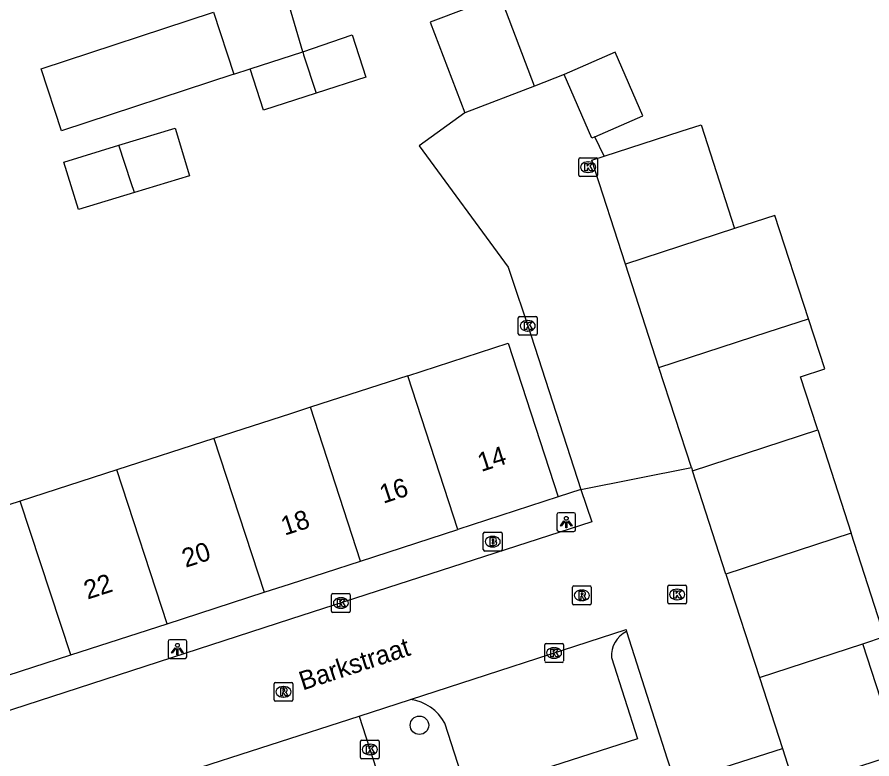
# Model space of a CAD drawing. Extents: x 159377 to 159983, y 382996 to 383595.
# Drawn here: x 159485.47 to 159530.89, y 383349.44 to 383388.85 of the extents above; entities that cross this region are included whole.
import ezdxf

# ---------------------------------------------------------------- set-up
doc = ezdxf.new("R2010")
doc.units = 0
for name, color, linetype in [('IMGEO_Boom', 7, 'Continuous'), ('IMGEO_Brandkraan', 7, 'Continuous'), ('IMGEO_Kolk', 7, 'Continuous'), ('IMGEO_Lichtpunt', 7, 'Continuous'), ('IMGEO_Muur', 7, 'Continuous'), ('IMGEO_Openbare_ruimte_label', 7, 'Continuous'), ('IMGEO_Pand', 7, 'Continuous'), ('IMGEO_Pand_nummerreeks', 7, 'Continuous'), ('IMGEO_Rijbaan_lokaal_open', 7, 'Continuous'), ('IMGEO_Rioolput', 7, 'Continuous'), ('IMGEO_Voetpad_open', 7, 'Continuous')]:
    doc.layers.add(name, color=color, linetype=linetype)

msp = doc.modelspace()

# ---------------------------------------------------------------- linework, layer by layer
at = {"layer": 'IMGEO_Boom'}
msp.add_circle((159506.853, 383351.231), 0.489, dxfattribs=at)
at = {"layer": 'IMGEO_Brandkraan'}
for p, q in [((159510.245, 383360.559), (159510.245, 383361.411)), ((159510.32, 383361.485), (159511.172, 383361.485)), ((159510.733, 383361.265), (159510.758, 383361.265)), ((159511.246, 383361.411), (159511.246, 383360.559)), ((159510.756, 383360.705), (159510.731, 383360.705)), ((159511.172, 383360.485), (159510.32, 383360.485))]:
    msp.add_line(p, q, dxfattribs=at)
for points in [[(159510.245, 383360.559), (159510.245, 383361.411)], [(159510.32, 383361.485), (159511.172, 383361.485)], [(159510.593, 383361.185), (159510.593, 383360.785), (159510.806, 383360.785)], [(159510.824, 383361.185), (159510.593, 383361.185)], [(159510.772, 383361.104), (159510.718, 383361.104), (159510.718, 383361.028)], [(159511.246, 383361.411), (159511.246, 383360.559)], [(159510.718, 383361.028), (159510.771, 383361.028)], [(159510.78, 383360.952), (159510.718, 383360.952), (159510.718, 383360.871)], [(159510.718, 383360.871), (159510.78, 383360.871)], [(159511.172, 383360.485), (159510.32, 383360.485)]]:
    msp.add_lwpolyline(points, dxfattribs=at)
for centre, radius, start, end in [((159510.322, 383361.409), 0.0765, 91.552, 178.448), ((159510.322, 383361.409), 0.0765, 91.552, 178.448), ((159510.773, 383361.066), 0.0379, 267.8285, 90.9355), ((159510.828, 383361.04), 0.145, 59.4692, 91.5367), ((159510.853, 383361.087), 0.0922, 285.5137, 58.1501), ((159511.17, 383361.409), 0.0765, 1.552, 88.448), ((159511.17, 383361.409), 0.0765, 1.552, 88.448), ((159510.781, 383360.911), 0.0404, 269.8759, 90.5077), ((159510.812, 383361.036), 0.251, 268.6676, 293.5347), ((159510.858, 383360.895), 0.105, 301.3115, 78.989), ((159510.322, 383360.561), 0.0765, 181.552, 268.448), ((159510.322, 383360.561), 0.0765, 181.552, 268.448), ((159511.17, 383360.561), 0.0765, 271.552, 358.448), ((159511.17, 383360.561), 0.0765, 271.552, 358.448)]:
    msp.add_arc(centre, radius, start, end, dxfattribs=at)
for centre, major_axis, ratio, start_param, end_param in [((159510.732, 383360.985), (-0.387, 0.002), 0.722429, 4.712389, 7.853982), ((159510.757, 383360.985), (-0.39, 0.002), 0.717154, 1.570796, 4.712389)]:
    msp.add_ellipse(centre, major_axis=major_axis, ratio=ratio, start_param=start_param, end_param=end_param, dxfattribs=at)
at = {"layer": 'IMGEO_Kolk'}
for p, q in [((159515.315, 383380.45), (159515.315, 383381.302)), ((159515.39, 383381.376), (159516.242, 383381.376)), ((159515.803, 383381.156), (159515.828, 383381.156)), ((159516.316, 383381.302), (159516.316, 383380.45)), ((159516.242, 383380.376), (159515.39, 383380.376)), ((159515.826, 383380.596), (159515.801, 383380.596)), ((159512.18, 383372.951), (159513.032, 383372.951)), ((159512.105, 383372.025), (159512.105, 383372.877)), ((159512.593, 383372.731), (159512.618, 383372.731)), ((159513.106, 383372.877), (159513.106, 383372.025)), ((159512.616, 383372.171), (159512.591, 383372.171)), ((159513.032, 383371.951), (159512.18, 383371.951)), ((159520.043, 383357.752), (159520.043, 383358.604)), ((159520.118, 383358.678), (159520.97, 383358.678)), ((159520.531, 383358.458), (159520.556, 383358.458)), ((159521.044, 383358.604), (159521.044, 383357.752)), ((159502.177, 383357.298), (159502.177, 383358.15)), ((159502.252, 383358.224), (159503.104, 383358.224)), ((159502.665, 383358.004), (159502.69, 383358.004)), ((159503.178, 383358.15), (159503.178, 383357.298)), ((159520.97, 383357.678), (159520.118, 383357.678)), ((159520.554, 383357.898), (159520.529, 383357.898)), ((159503.104, 383357.224), (159502.252, 383357.224)), ((159502.688, 383357.444), (159502.663, 383357.444)), ((159513.506, 383354.643), (159513.506, 383355.495)), ((159513.581, 383355.569), (159514.433, 383355.569)), ((159513.994, 383355.349), (159514.019, 383355.349)), ((159514.507, 383355.495), (159514.507, 383354.643)), ((159514.017, 383354.789), (159513.992, 383354.789)), ((159514.433, 383354.569), (159513.581, 383354.569)), ((159503.716, 383349.518), (159503.716, 383350.37)), ((159503.791, 383350.444), (159504.643, 383350.444)), ((159504.204, 383350.224), (159504.229, 383350.224)), ((159504.717, 383350.37), (159504.717, 383349.518)), ((159504.643, 383349.444), (159503.791, 383349.444)), ((159504.227, 383349.664), (159504.202, 383349.664))]:
    msp.add_line(p, q, dxfattribs=at)
for points in [[(159515.315, 383380.45), (159515.315, 383381.302)], [(159515.39, 383381.376), (159516.242, 383381.376)], [(159515.636, 383381.076), (159515.759, 383381.076), (159515.759, 383380.925), (159515.889, 383381.076), (159516.053, 383381.076), (159515.907, 383380.925), (159516.06, 383380.676), (159515.908, 383380.676), (159515.823, 383380.84), (159515.759, 383380.773), (159515.759, 383380.676), (159515.636, 383380.676), (159515.636, 383381.076)], [(159516.316, 383381.302), (159516.316, 383380.45)], [(159516.242, 383380.376), (159515.39, 383380.376)], [(159512.18, 383372.951), (159513.032, 383372.951)], [(159512.105, 383372.025), (159512.105, 383372.877)], [(159512.426, 383372.651), (159512.549, 383372.651), (159512.549, 383372.5), (159512.679, 383372.651), (159512.843, 383372.651), (159512.697, 383372.5), (159512.85, 383372.251), (159512.698, 383372.251), (159512.613, 383372.415), (159512.549, 383372.348), (159512.549, 383372.251), (159512.426, 383372.251), (159512.426, 383372.651)], [(159513.106, 383372.877), (159513.106, 383372.025)], [(159513.032, 383371.951), (159512.18, 383371.951)], [(159520.043, 383357.752), (159520.043, 383358.604)], [(159520.118, 383358.678), (159520.97, 383358.678)], [(159520.364, 383358.378), (159520.487, 383358.378), (159520.487, 383358.227), (159520.617, 383358.378), (159520.781, 383358.378), (159520.635, 383358.227), (159520.788, 383357.978), (159520.636, 383357.978), (159520.551, 383358.142), (159520.487, 383358.075), (159520.487, 383357.978), (159520.364, 383357.978), (159520.364, 383358.378)], [(159521.044, 383358.604), (159521.044, 383357.752)], [(159502.177, 383357.298), (159502.177, 383358.15)], [(159502.252, 383358.224), (159503.104, 383358.224)], [(159502.498, 383357.924), (159502.621, 383357.924), (159502.621, 383357.773), (159502.751, 383357.924), (159502.915, 383357.924), (159502.769, 383357.773), (159502.922, 383357.524), (159502.77, 383357.524), (159502.685, 383357.688), (159502.621, 383357.621), (159502.621, 383357.524), (159502.498, 383357.524), (159502.498, 383357.924)], [(159503.178, 383358.15), (159503.178, 383357.298)], [(159520.97, 383357.678), (159520.118, 383357.678)], [(159503.104, 383357.224), (159502.252, 383357.224)], [(159513.506, 383354.643), (159513.506, 383355.495)], [(159513.581, 383355.569), (159514.433, 383355.569)], [(159513.827, 383355.269), (159513.95, 383355.269), (159513.95, 383355.118), (159514.08, 383355.269), (159514.244, 383355.269), (159514.098, 383355.118), (159514.251, 383354.869), (159514.099, 383354.869), (159514.014, 383355.033), (159513.95, 383354.966), (159513.95, 383354.869), (159513.827, 383354.869), (159513.827, 383355.269)], [(159514.507, 383355.495), (159514.507, 383354.643)], [(159514.433, 383354.569), (159513.581, 383354.569)], [(159503.716, 383349.518), (159503.716, 383350.37)], [(159503.791, 383350.444), (159504.643, 383350.444)], [(159504.717, 383350.37), (159504.717, 383349.518)], [(159504.037, 383350.144), (159504.16, 383350.144), (159504.16, 383349.993), (159504.29, 383350.144), (159504.454, 383350.144), (159504.308, 383349.993), (159504.461, 383349.744), (159504.309, 383349.744), (159504.224, 383349.908), (159504.16, 383349.841), (159504.16, 383349.744), (159504.037, 383349.744), (159504.037, 383350.144)], [(159504.643, 383349.444), (159503.791, 383349.444)]]:
    msp.add_lwpolyline(points, dxfattribs=at)
for centre, start, end in [((159515.392, 383381.3), 91.552, 178.448), ((159515.392, 383381.3), 91.552, 178.448), ((159516.24, 383381.3), 1.552, 88.448), ((159516.24, 383381.3), 1.552, 88.448), ((159515.392, 383380.452), 181.552, 268.448), ((159515.392, 383380.452), 181.552, 268.448), ((159516.24, 383380.452), 271.552, 358.448), ((159516.24, 383380.452), 271.552, 358.448), ((159512.182, 383372.875), 91.552, 178.448), ((159512.182, 383372.875), 91.552, 178.448), ((159513.03, 383372.875), 1.552, 88.448), ((159513.03, 383372.875), 1.552, 88.448), ((159512.182, 383372.027), 181.552, 268.448), ((159512.182, 383372.027), 181.552, 268.448), ((159513.03, 383372.027), 271.552, 358.448), ((159513.03, 383372.027), 271.552, 358.448), ((159520.12, 383358.602), 91.552, 178.448), ((159520.12, 383358.602), 91.552, 178.448), ((159520.968, 383358.602), 1.552, 88.448), ((159520.968, 383358.602), 1.552, 88.448), ((159502.254, 383358.148), 91.552, 178.448), ((159502.254, 383358.148), 91.552, 178.448), ((159503.102, 383358.148), 1.552, 88.448), ((159503.102, 383358.148), 1.552, 88.448), ((159520.12, 383357.754), 181.552, 268.448), ((159520.12, 383357.754), 181.552, 268.448), ((159520.968, 383357.754), 271.552, 358.448), ((159520.968, 383357.754), 271.552, 358.448), ((159502.254, 383357.3), 181.552, 268.448), ((159502.254, 383357.3), 181.552, 268.448), ((159503.102, 383357.3), 271.552, 358.448), ((159503.102, 383357.3), 271.552, 358.448), ((159513.583, 383355.493), 91.552, 178.448), ((159513.583, 383355.493), 91.552, 178.448), ((159514.431, 383355.493), 1.552, 88.448), ((159514.431, 383355.493), 1.552, 88.448), ((159513.583, 383354.645), 181.552, 268.448), ((159513.583, 383354.645), 181.552, 268.448), ((159514.431, 383354.645), 271.552, 358.448), ((159514.431, 383354.645), 271.552, 358.448), ((159503.793, 383350.368), 91.552, 178.448), ((159503.793, 383350.368), 91.552, 178.448), ((159504.641, 383350.368), 1.552, 88.448), ((159504.641, 383350.368), 1.552, 88.448), ((159503.793, 383349.52), 181.552, 268.448), ((159503.793, 383349.52), 181.552, 268.448), ((159504.641, 383349.52), 271.552, 358.448), ((159504.641, 383349.52), 271.552, 358.448)]:
    msp.add_arc(centre, 0.0765, start, end, dxfattribs=at)
for centre, major_axis, ratio, start_param, end_param in [((159515.802, 383380.876), (-0.387, 0.002), 0.722429, 4.712389, 7.853982), ((159515.827, 383380.876), (-0.39, 0.002), 0.717154, 1.570796, 4.712389), ((159512.592, 383372.451), (-0.387, 0.002), 0.722429, 4.712389, 7.853982), ((159512.617, 383372.451), (-0.39, 0.002), 0.717154, 1.570796, 4.712389), ((159520.53, 383358.178), (-0.387, 0.002), 0.722429, 4.712389, 7.853982), ((159520.555, 383358.178), (-0.39, 0.002), 0.717154, 1.570796, 4.712389), ((159502.664, 383357.724), (-0.387, 0.002), 0.722429, 4.712389, 7.853982), ((159502.689, 383357.724), (-0.39, 0.002), 0.717154, 1.570796, 4.712389), ((159513.993, 383355.069), (-0.387, 0.002), 0.722429, 4.712389, 7.853982), ((159514.018, 383355.069), (-0.39, 0.002), 0.717154, 1.570796, 4.712389), ((159504.203, 383349.944), (-0.387, 0.002), 0.722429, 4.712389, 7.853982), ((159504.228, 383349.944), (-0.39, 0.002), 0.717154, 1.570796, 4.712389)]:
    msp.add_ellipse(centre, major_axis=major_axis, ratio=ratio, start_param=start_param, end_param=end_param, dxfattribs=at)
at = {"layer": 'IMGEO_Lichtpunt'}
for p, q in [((159515.057, 383362.519), (159514.249, 383362.519)), ((159515.057, 383362.519), (159514.249, 383362.519)), ((159514.155, 383362.424), (159514.155, 383361.617)), ((159514.155, 383362.424), (159514.155, 383361.617)), ((159515.151, 383361.617), (159515.151, 383362.424)), ((159515.151, 383361.617), (159515.151, 383362.424)), ((159514.249, 383361.523), (159515.057, 383361.523)), ((159514.249, 383361.523), (159515.057, 383361.523)), ((159493.493, 383355.68), (159493.493, 383354.873)), ((159493.493, 383355.68), (159493.493, 383354.873)), ((159494.395, 383355.775), (159493.587, 383355.775)), ((159494.395, 383355.775), (159493.587, 383355.775)), ((159494.489, 383354.873), (159494.489, 383355.68)), ((159494.489, 383354.873), (159494.489, 383355.68)), ((159493.587, 383354.779), (159494.395, 383354.779)), ((159493.587, 383354.779), (159494.395, 383354.779))]:
    msp.add_line(p, q, dxfattribs=at)
for points in [[(159514.529, 383362.088), (159514.568, 383362.06), (159514.38, 383361.798), (159514.342, 383361.825), (159514.529, 383362.088)], [(159514.631, 383362.04), (159514.678, 383362.04), (159514.678, 383361.718), (159514.631, 383361.718), (159514.631, 383362.04)], [(159514.741, 383362.06), (159514.779, 383362.087), (159514.966, 383361.825), (159514.927, 383361.797), (159514.741, 383362.06)], [(159493.867, 383355.344), (159493.906, 383355.316), (159493.718, 383355.054), (159493.68, 383355.081), (159493.867, 383355.344)], [(159493.969, 383355.296), (159494.016, 383355.296), (159494.016, 383354.974), (159493.969, 383354.974), (159493.969, 383355.296)], [(159494.079, 383355.316), (159494.117, 383355.343), (159494.304, 383355.081), (159494.265, 383355.053), (159494.079, 383355.316)]]:
    msp.add_lwpolyline(points, dxfattribs=at)
for centre in [(159514.654, 383362.222), (159493.992, 383355.478)]:
    msp.add_circle(centre, 0.0994, dxfattribs=at)
for centre, start, end in [((159514.249, 383362.424), 90, 180), ((159514.249, 383362.424), 90, 180), ((159515.057, 383362.424), 0, 90), ((159515.057, 383362.424), 0, 90), ((159514.249, 383361.617), 180, 270), ((159514.249, 383361.617), 180, 270), ((159515.057, 383361.617), 270, 0), ((159515.057, 383361.617), 270, 360), ((159493.587, 383355.68), 90, 180), ((159493.587, 383355.68), 90, 180), ((159494.395, 383355.68), 0, 90), ((159494.395, 383355.68), 0, 90), ((159493.587, 383354.873), 180, 270), ((159493.587, 383354.873), 180, 270), ((159494.395, 383354.873), 270, 0), ((159494.395, 383354.873), 270, 360)]:
    msp.add_arc(centre, 0.0946, start, end, dxfattribs=at)
at = {"layer": 'IMGEO_Muur'}
msp.add_lwpolyline([(159506.833, 383382.017), (159511.574, 383375.556)], dxfattribs=at)
at = {"layer": 'IMGEO_Pand'}
for points in [[(159500.647, 383387.001), (159499.421, 383391.228), (159499.154, 383392.278)], [(159512.973, 383385.173), (159511.144, 383389.991), (159507.428, 383388.581), (159509.265, 383383.765)], [(159496.985, 383385.809), (159487.833, 383382.811), (159486.753, 383386.109), (159495.905, 383389.107)], [(159495.905, 383389.107), (159496.985, 383385.809)], [(159500.647, 383387.001), (159503.272, 383387.91), (159503.997, 383385.665), (159501.363, 383384.814)], [(159497.854, 383386.092), (159500.647, 383387.001)], [(159500.647, 383387.001), (159500.696, 383386.852), (159501.363, 383384.814)], [(159516.167, 383382.481), (159518.727, 383383.603), (159517.248, 383386.978), (159514.539, 383385.791)], [(159496.985, 383385.809), (159497.854, 383386.092)], [(159501.363, 383384.814), (159498.56, 383383.909), (159497.854, 383386.092)], [(159516.167, 383382.481), (159516.018, 383382.416), (159514.539, 383385.791)], [(159512.973, 383385.173), (159509.265, 383383.765)], [(159490.887, 383382.044), (159493.868, 383382.954), (159494.64, 383380.425), (159491.705, 383379.528)], [(159516.666, 383381.465), (159520.765, 383382.794), (159521.812, 383383.133), (159523.6, 383377.614)], [(159491.705, 383379.528), (159488.735, 383378.621), (159487.962, 383381.151), (159490.887, 383382.044)], [(159491.705, 383379.528), (159491.541, 383380.036), (159490.887, 383382.044)], [(159517.8, 383375.721), (159516.008, 383381.252), (159516.666, 383381.465)], [(159527.519, 383372.826), (159525.73, 383378.309), (159523.6, 383377.614)], [(159523.6, 383377.614), (159517.8, 383375.721)], [(159519.579, 383370.234), (159517.8, 383375.721)], [(159519.579, 383370.234), (159525.378, 383372.127), (159527.519, 383372.826)], [(159528.014, 383366.916), (159527.962, 383367.077), (159527.102, 383369.737), (159528.39, 383370.157), (159527.519, 383372.826)], [(159506.239, 383369.796), (159511.572, 383371.519), (159514.217, 383363.357)], [(159521.301, 383364.919), (159519.579, 383370.234)], [(159506.239, 383369.796), (159501.061, 383368.124)], [(159508.89, 383361.63), (159506.239, 383369.796)], [(159501.061, 383368.124), (159500, 383367.781), (159495.93, 383366.466)], [(159503.719, 383359.954), (159501.061, 383368.124)], [(159521.358, 383364.743), (159528.014, 383366.916)], [(159528.014, 383366.916), (159529.789, 383361.425)], [(159495.93, 383366.466), (159490.78, 383364.802)], [(159495.93, 383366.466), (159498.604, 383358.297)], [(159490.78, 383364.802), (159485.631, 383363.139)], [(159493.451, 383356.626), (159490.78, 383364.802)], [(159521.301, 383364.919), (159521.358, 383364.743)], [(159523.137, 383359.253), (159521.358, 383364.743)], [(159514.217, 383363.357), (159508.89, 383361.63)], [(159485.631, 383363.139), (159480.301, 383361.417)], [(159488.328, 383354.966), (159485.631, 383363.139)], [(159503.719, 383359.954), (159508.89, 383361.63)], [(159480.301, 383361.417), (159482.966, 383353.228), (159488.328, 383354.966)], [(159529.789, 383361.425), (159523.137, 383359.253)], [(159530.411, 383355.56), (159531.562, 383355.936), (159529.789, 383361.425)], [(159498.604, 383358.297), (159500, 383358.749), (159503.719, 383359.954)], [(159523.137, 383359.253), (159524.915, 383353.767)], [(159493.451, 383356.626), (159498.604, 383358.297)], [(159488.328, 383354.966), (159493.451, 383356.626)], [(159524.915, 383353.767), (159530.411, 383355.56)], [(159526.135, 383350.002), (159526.801, 383347.947), (159531.558, 383349.489), (159532.3, 383349.729), (159530.411, 383355.56)], [(159524.915, 383353.767), (159526.135, 383350.002)]]:
    msp.add_lwpolyline(points, dxfattribs=at)
at = {"layer": 'IMGEO_Rijbaan_lokaal_open'}
for points in [[(159514.539, 383385.791), (159512.973, 383385.173)], [(159509.265, 383383.765), (159506.833, 383382.017), (159511.574, 383375.556), (159512.781, 383371.91), (159515.428, 383363.746)], [(159516.666, 383381.465), (159516.167, 383382.481)], [(159515.428, 383363.746), (159521.301, 383364.919)], [(159515.428, 383363.746), (159516.008, 383362.039), (159500, 383356.858), (159483.081, 383351.382), (159480.363, 383350.502)], [(159506.376, 383352.592), (159517.827, 383356.31), (159517.861, 383356.203)], [(159517.861, 383356.203), (159520.015, 383349.441)], [(159503.646, 383351.717), (159506.376, 383352.592)], [(159494.182, 383348.675), (159503.646, 383351.717)], [(159503.646, 383351.717), (159513.324, 383321.769)], [(159520.015, 383349.441), (159520.44, 383348.178), (159526.135, 383350.002)]]:
    msp.add_lwpolyline(points, dxfattribs=at)
at = {"layer": 'IMGEO_Rioolput'}
for p, q in [((159514.979, 383357.705), (159514.979, 383358.557)), ((159515.054, 383358.631), (159515.906, 383358.631)), ((159515.467, 383358.411), (159515.492, 383358.411)), ((159515.98, 383358.557), (159515.98, 383357.705)), ((159515.906, 383357.631), (159515.054, 383357.631)), ((159515.49, 383357.851), (159515.465, 383357.851)), ((159499.128, 383352.579), (159499.128, 383353.431)), ((159499.203, 383353.505), (159500.055, 383353.505)), ((159500.129, 383353.431), (159500.129, 383352.579)), ((159499.616, 383353.285), (159499.641, 383353.285)), ((159500.055, 383352.505), (159499.203, 383352.505)), ((159499.639, 383352.725), (159499.614, 383352.725))]:
    msp.add_line(p, q, dxfattribs=at)
for points in [[(159514.979, 383357.705), (159514.979, 383358.557)], [(159515.054, 383358.631), (159515.906, 383358.631)], [(159515.98, 383358.557), (159515.98, 383357.705)], [(159515.568, 383358.329), (159515.316, 383358.331), (159515.316, 383357.931)], [(159515.316, 383357.931), (159515.44, 383357.931), (159515.44, 383358.093), (159515.451, 383358.093)], [(159515.494, 383358.25), (159515.44, 383358.25), (159515.44, 383358.169)], [(159515.44, 383358.169), (159515.492, 383358.169)], [(159515.498, 383358.064), (159515.569, 383357.931), (159515.709, 383357.931), (159515.644, 383358.057)], [(159515.906, 383357.631), (159515.054, 383357.631)], [(159499.128, 383352.579), (159499.128, 383353.431)], [(159499.203, 383353.505), (159500.055, 383353.505)], [(159500.129, 383353.431), (159500.129, 383352.579)], [(159499.717, 383353.203), (159499.465, 383353.205), (159499.465, 383352.805)], [(159499.465, 383352.805), (159499.589, 383352.805), (159499.589, 383352.967), (159499.6, 383352.967)], [(159499.643, 383353.124), (159499.589, 383353.124), (159499.589, 383353.043)], [(159499.589, 383353.043), (159499.641, 383353.043)], [(159499.647, 383352.938), (159499.718, 383352.805), (159499.858, 383352.805), (159499.793, 383352.931)], [(159500.055, 383352.505), (159499.203, 383352.505)]]:
    msp.add_lwpolyline(points, dxfattribs=at)
for centre, radius, start, end in [((159515.056, 383358.555), 0.0765, 91.552, 178.448), ((159515.056, 383358.555), 0.0765, 91.552, 178.448), ((159515.904, 383358.555), 0.0765, 1.552, 88.448), ((159515.904, 383358.555), 0.0765, 1.552, 88.448), ((159515.45, 383358.04), 0.0533, 26.0293, 88.6989), ((159515.476, 383358.358), 0.19, 274.7715, 282.9687), ((159515.5, 383358.154), 0.0964, 77.0061, 93.1865), ((159515.514, 383358.211), 0.0378, 276.6634, 79.6772), ((159515.567, 383358.219), 0.109, 350.3612, 89.416), ((159515.565, 383358.219), 0.112, 277.5842, 350.9817), ((159515.549, 383358.004), 0.108, 29.5134, 73.7905), ((159515.056, 383357.707), 0.0765, 181.552, 268.448), ((159515.056, 383357.707), 0.0765, 181.552, 268.448), ((159515.904, 383357.707), 0.0765, 271.552, 358.448), ((159515.904, 383357.707), 0.0765, 271.552, 358.448), ((159499.205, 383353.429), 0.0765, 91.552, 178.448), ((159499.205, 383353.429), 0.0765, 91.552, 178.448), ((159500.053, 383353.429), 0.0765, 1.552, 88.448), ((159500.053, 383353.429), 0.0765, 1.552, 88.448), ((159499.599, 383352.914), 0.0533, 26.0293, 88.6989), ((159499.625, 383353.232), 0.19, 274.7715, 282.9687), ((159499.649, 383353.028), 0.0964, 77.0061, 93.1865), ((159499.663, 383353.085), 0.0378, 276.6634, 79.6772), ((159499.716, 383353.093), 0.109, 350.3612, 89.416), ((159499.714, 383353.093), 0.112, 277.5842, 350.9817), ((159499.698, 383352.878), 0.108, 29.5134, 73.7905), ((159499.205, 383352.581), 0.0765, 181.552, 268.448), ((159499.205, 383352.581), 0.0765, 181.552, 268.448), ((159500.053, 383352.581), 0.0765, 271.552, 358.448), ((159500.053, 383352.581), 0.0765, 271.552, 358.448)]:
    msp.add_arc(centre, radius, start, end, dxfattribs=at)
for centre, major_axis, ratio, start_param, end_param in [((159515.466, 383358.131), (-0.387, 0.002), 0.722429, 4.712389, 7.853982), ((159515.491, 383358.131), (-0.39, 0.002), 0.717154, 1.570796, 4.712389), ((159499.615, 383353.005), (-0.387, 0.002), 0.722429, 4.712389, 7.853982), ((159499.64, 383353.005), (-0.39, 0.002), 0.717154, 1.570796, 4.712389)]:
    msp.add_ellipse(centre, major_axis=major_axis, ratio=ratio, start_param=start_param, end_param=end_param, dxfattribs=at)
at = {"layer": 'IMGEO_Voetpad_open'}
for points in [[(159515.428, 383363.746), (159514.217, 383363.357)], [(159517.054, 383354.822), (159518.443, 383350.513), (159509.407, 383347.607), (159508.192, 383351.347)]]:
    msp.add_lwpolyline(points, dxfattribs=at)
for centre, radius, start, end in [((159518.472, 383354.919), 1.422, 115.4671, 183.9324), ((159506.102, 383350.246), 2.362, 27.7862, 83.3468)]:
    msp.add_arc(centre, radius, start, end, dxfattribs=at)

# ---------------------------------------------------------------- texts
at = {"layer": 'IMGEO_Openbare_ruimte_label'}
msp.add_text('Barkstraat', height=1, rotation=18.1268, dxfattribs=at).set_placement((159500.651, 383353.072))
at = {"layer": 'IMGEO_Pand_nummerreeks'}
for s, rotation, p in [('14', 17.9584, (159510.137, 383364.683)), ('16', 17.9584, (159504.928, 383362.994)), ('18', 17.9497, (159499.69, 383361.297)), ('20', 17.9584, (159494.427, 383359.591)), ('22', 17.9584, (159489.213, 383357.901))]:
    msp.add_text(s, height=1, rotation=rotation, dxfattribs=at).set_placement(p)

doc.saveas('drawing.dxf')
